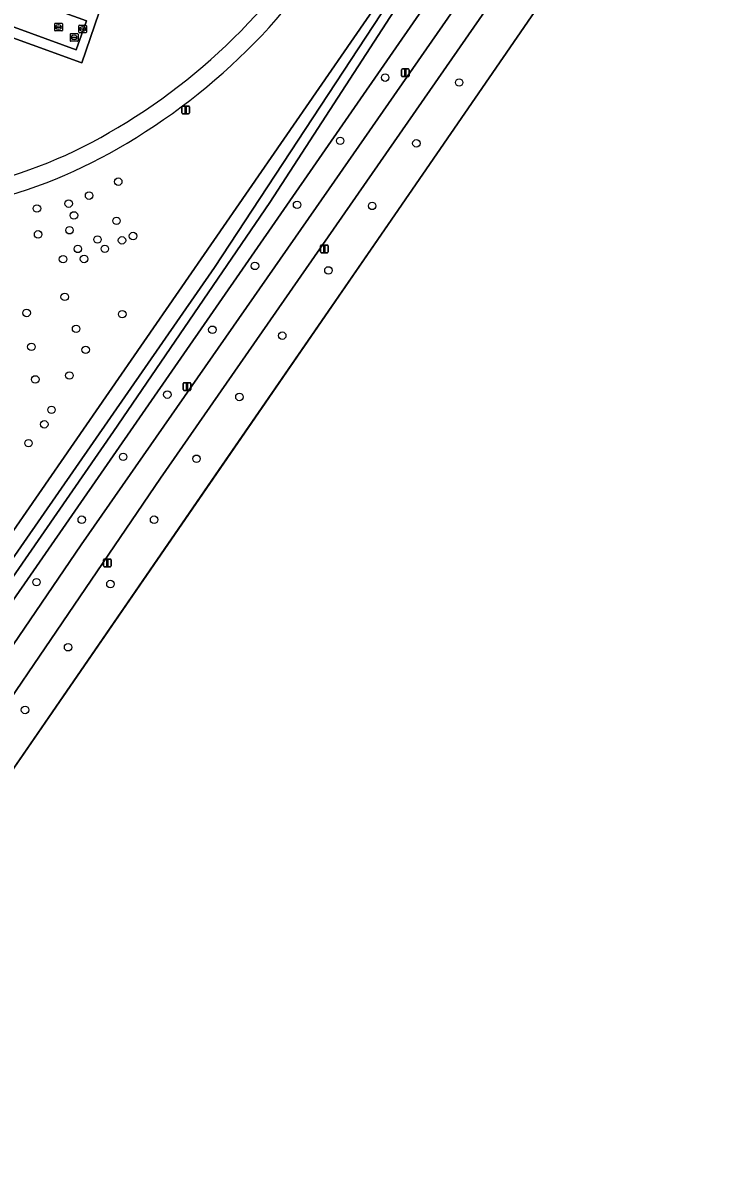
# Model space of a CAD drawing. Extents: x 155275 to 156265, y 382654 to 383635.
# Drawn here: x 156007.1 to 156096.5, y 382708.9 to 382858.7 of the extents above; entities that cross this region are included whole.
import ezdxf

# ---------------------------------------------------------------- set-up
doc = ezdxf.new("R2010")
doc.units = 0
for name, color, linetype in [('IMGEO_Berm_groen', 7, 'Continuous'), ('IMGEO_Boom', 7, 'Continuous'), ('IMGEO_Erf', 7, 'Continuous'), ('IMGEO_Fietspad_gesloten', 7, 'Continuous'), ('IMGEO_Groenvoorziening', 7, 'Continuous'), ('IMGEO_Kolk', 7, 'Continuous'), ('IMGEO_Lichtmast', 7, 'Continuous'), ('IMGEO_Loofbos', 7, 'Continuous'), ('IMGEO_Oever', 7, 'Continuous'), ('IMGEO_Rijbaan_lokaal_open', 7, 'Continuous'), ('IMGEO_Rioolput', 7, 'Continuous'), ('IMGEO_Voetpad_open', 7, 'Continuous'), ('IMGEO_Waterloop', 7, 'Continuous')]:
    doc.layers.add(name, color=color, linetype=linetype)

msp = doc.modelspace()

# ---------------------------------------------------------------- linework, layer by layer
at = {"layer": 'IMGEO_Berm_groen'}
for points in [[(155986.51, 382749.08), (156014.73, 382790.49), (156047.18, 382837.01), (156064.47, 382861.97), (156064.7, 382862.31), (156063.07, 382866.11), (156062.86, 382865.76)], [(156059.34, 382860.43), (156000, 382774.88), (155980.08, 382745.9)]]:
    msp.add_lwpolyline(points, dxfattribs=at)
at = {"layer": 'IMGEO_Boom'}
for centre in [(156054.49, 382851.56), (156064.17, 382850.93), (156048.6, 382843.3), (156058.57, 382842.97), (156019.58, 382837.96), (156013.1, 382835.09), (156015.77, 382836.14), (156042.97, 382834.93), (156052.79, 382834.79), (156008.95, 382834.45), (156013.79, 382833.55), (156019.36, 382832.84), (156009.1, 382831.07), (156013.21, 382831.61), (156016.87, 382830.4), (156020.07, 382830.29), (156021.52, 382830.85), (156014.3, 382829.17), (156017.82, 382829.18), (156012.36, 382827.83), (156015.11, 382827.86), (156037.46, 382826.95), (156047.07, 382826.36), (156012.58, 382822.9), (156007.6, 382820.8), (156020.11, 382820.64), (156014.07, 382818.72), (156031.89, 382818.6), (156041.03, 382817.83), (156008.22, 382816.37), (156015.32, 382815.98), (156013.19, 382812.62), (156008.73, 382812.11), (156026, 382810.12), (156035.43, 382809.82), (156010.85, 382808.13), (156009.91, 382806.24), (156007.85, 382803.78), (156020.23, 382801.99), (156029.81, 382801.74), (156014.81, 382793.77), (156024.27, 382793.77), (156008.89, 382785.6), (156018.56, 382785.36), (156013.02, 382777.1), (156007.39, 382768.9)]:
    msp.add_circle(centre, 0.489, dxfattribs=at)
at = {"layer": 'IMGEO_Erf'}
msp.add_lwpolyline([(156049.27, 382876.47), (155986.73, 382899.28), (155985.51, 382896.21), (155977.47, 382874.31), (156011.19, 382862.06), (156017.05, 382859.98), (156014.8, 382853.5), (156014.67, 382853.55), (155989.66, 382862.66), (155989.67, 382862.76), (155975.25, 382867.76), (155964.59, 382839.12)], dxfattribs=at)
for centre, radius, start, end in [((155979.21, 382912.98), 79, 300.6759, 332.4767), ((155987.19, 382897.95), 62.01, 263.7416, 301.4185)]:
    msp.add_arc(centre, radius, start, end, dxfattribs=at)
at = {"layer": 'IMGEO_Fietspad_gesloten'}
for points in [[(156082.4, 382881.54), (156084.06, 382883.95), (156086.98, 382888.19), (156088.44, 382890.3), (156091.19, 382894.31), (156094.99, 382899.82), (156096.46, 382901.96), (156095.37, 382906.5), (156091.11, 382900.35), (156089.89, 382898.5), (156087.19, 382894.67), (156085.6, 382892.42), (156082.65, 382888.15), (156080.72, 382885.46), (156076.08, 382878.97), (156075.13, 382877.58), (156073.18, 382874.73), (156064.7, 382862.31), (156064.47, 382861.97), (156047.18, 382837.01), (156014.73, 382790.49), (155986.51, 382749.08)], [(155984.63, 382740.15), (155989.63, 382747.08), (156025.11, 382799.19), (156066.09, 382858.15), (156074.41, 382870.17), (156076.94, 382873.61), (156077.4, 382874.28), (156077.93, 382875.05), (156082.4, 382881.54)]]:
    msp.add_lwpolyline(points, dxfattribs=at)
at = {"layer": 'IMGEO_Groenvoorziening'}
for points in [[(156074.41, 382870.17), (156066.09, 382858.15), (156025.11, 382799.19), (155989.63, 382747.08), (155984.63, 382740.15)], [(155933.97, 382708.88), (155941.23, 382709.82), (155948.96, 382711.28), (155955.02, 382712.84), (155965.55, 382716.87), (155976.36, 382710.52), (155998.18, 382750), (155998.46, 382750.52), (156000, 382752.75), (156080.43, 382869.48)]]:
    msp.add_lwpolyline(points, dxfattribs=at)
msp.add_lwpolyline([(156081.33, 382870.77), (156081.33, 382870.78), (156080.43, 382869.48), (156000, 382752.75), (156033.18, 382800.91)], close=True, dxfattribs=at)
at = {"layer": 'IMGEO_Kolk'}
for p, q in [((156011.28, 382857.74), (156011.28, 382858.6)), ((156011.35, 382858.67), (156012.2, 382858.67)), ((156011.53, 382858.16), (156011.53, 382858.18)), ((156011.97, 382858.13), (156011.57, 382858.13)), ((156011.58, 382858.21), (156011.97, 382858.21)), ((156011.76, 382858.45), (156011.79, 382858.45)), ((156011.79, 382857.89), (156011.76, 382857.89)), ((156012.02, 382858.18), (156012.02, 382858.16)), ((156012.28, 382858.6), (156012.28, 382857.74)), ((156012.2, 382857.67), (156011.35, 382857.67))]:
    msp.add_line(p, q, dxfattribs=at)
for points in [[(156011.28, 382857.74), (156011.28, 382858.6)], [(156011.35, 382858.67), (156012.2, 382858.67)], [(156012.28, 382858.6), (156012.28, 382857.74)], [(156012.2, 382857.67), (156011.35, 382857.67)]]:
    msp.add_lwpolyline(points, dxfattribs=at)
for centre, radius, start, end in [((156011.35, 382858.6), 0.0765, 91.552, 178.448), ((156011.35, 382858.6), 0.0765, 91.552, 178.448), ((156011.35, 382857.75), 0.0765, 181.552, 268.448), ((156011.35, 382857.75), 0.0765, 181.552, 268.448), ((156011.57, 382858.17), 0.0403, 85.8775, 175.7526), ((156011.57, 382858.16), 0.0366, 178.938, 274.7102), ((156011.98, 382858.18), 0.0386, 1.7309, 96.639), ((156011.98, 382858.17), 0.043, 264.8664, 352.4533), ((156012.2, 382858.6), 0.0765, 1.552, 88.448), ((156012.2, 382858.6), 0.0765, 1.552, 88.448), ((156012.2, 382857.75), 0.0765, 271.552, 358.448), ((156012.2, 382857.75), 0.0765, 271.552, 358.448)]:
    msp.add_arc(centre, radius, start, end, dxfattribs=at)
for centre, major_axis, ratio, start_param, end_param in [((156011.76, 382858.17), (-0.387, 0.002), 0.722429, 4.712389, 7.853982), ((156011.79, 382858.17), (-0.39, 0.002), 0.717154, 1.570796, 4.712389)]:
    msp.add_ellipse(centre, major_axis=major_axis, ratio=ratio, start_param=start_param, end_param=end_param, dxfattribs=at)
at = {"layer": 'IMGEO_Lichtmast'}
for p, q in [((156056.64, 382851.8), (156056.64, 382852.6)), ((156056.64, 382852.6), (156056.64, 382851.8)), ((156056.74, 382852.7), (156057.53, 382852.7)), ((156057.53, 382852.7), (156056.74, 382852.7)), ((156057.63, 382852.6), (156057.63, 382851.8)), ((156057.63, 382851.8), (156057.63, 382852.6)), ((156057.53, 382851.7), (156056.74, 382851.7)), ((156056.74, 382851.7), (156057.53, 382851.7)), ((156027.9, 382846.94), (156027.9, 382847.74)), ((156027.9, 382847.74), (156027.9, 382846.94)), ((156028, 382847.84), (156028.79, 382847.84)), ((156028.79, 382847.84), (156028, 382847.84)), ((156028.89, 382847.74), (156028.89, 382846.94)), ((156028.89, 382846.94), (156028.89, 382847.74)), ((156028.79, 382846.84), (156028, 382846.84)), ((156028, 382846.84), (156028.79, 382846.84)), ((156046.04, 382828.77), (156046.04, 382829.57)), ((156046.04, 382829.57), (156046.04, 382828.77)), ((156046.14, 382829.67), (156046.93, 382829.67)), ((156046.93, 382829.67), (156046.14, 382829.67)), ((156047.03, 382829.57), (156047.03, 382828.77)), ((156047.03, 382828.77), (156047.03, 382829.57)), ((156046.93, 382828.67), (156046.14, 382828.67)), ((156046.14, 382828.67), (156046.93, 382828.67)), ((156028.08, 382810.78), (156028.08, 382811.58)), ((156028.08, 382811.58), (156028.08, 382810.78)), ((156028.18, 382811.68), (156028.97, 382811.68)), ((156028.97, 382811.68), (156028.18, 382811.68)), ((156029.07, 382811.58), (156029.07, 382810.78)), ((156029.07, 382810.78), (156029.07, 382811.58)), ((156028.97, 382810.68), (156028.18, 382810.68)), ((156028.18, 382810.68), (156028.97, 382810.68)), ((156017.66, 382787.73), (156017.66, 382788.53)), ((156017.66, 382788.53), (156017.66, 382787.73)), ((156017.76, 382788.63), (156018.55, 382788.63)), ((156018.55, 382788.63), (156017.76, 382788.63)), ((156018.55, 382787.63), (156017.76, 382787.63)), ((156017.76, 382787.63), (156018.55, 382787.63)), ((156018.65, 382788.53), (156018.65, 382787.73)), ((156018.65, 382787.73), (156018.65, 382788.53))]:
    msp.add_line(p, q, dxfattribs=at)
for points in [[(156057.06, 382852.58), (156057.21, 382852.58), (156057.21, 382851.83), (156057.06, 382851.83), (156057.06, 382852.58)], [(156028.32, 382847.72), (156028.47, 382847.72), (156028.47, 382846.97), (156028.32, 382846.97), (156028.32, 382847.72)], [(156046.46, 382829.55), (156046.61, 382829.55), (156046.61, 382828.8), (156046.46, 382828.8), (156046.46, 382829.55)], [(156028.5, 382811.56), (156028.65, 382811.56), (156028.65, 382810.81), (156028.5, 382810.81), (156028.5, 382811.56)], [(156018.08, 382788.5), (156018.23, 382788.5), (156018.23, 382787.75), (156018.08, 382787.75), (156018.08, 382788.5)]]:
    msp.add_lwpolyline(points, dxfattribs=at)
for centre, start, end in [((156056.74, 382852.6), 90, 180), ((156056.74, 382852.6), 90, 180), ((156056.74, 382851.8), 180, 270), ((156056.74, 382851.8), 180, 270), ((156057.53, 382852.6), 0, 90), ((156057.53, 382852.6), 360, 90), ((156057.53, 382851.8), 270, 0), ((156057.53, 382851.8), 270, 0), ((156028, 382847.74), 90, 180), ((156028, 382847.74), 90, 180), ((156028.79, 382847.74), 0, 90), ((156028.79, 382847.74), 360, 90), ((156028, 382846.94), 180, 270), ((156028, 382846.94), 180, 270), ((156028.79, 382846.94), 270, 0), ((156028.79, 382846.94), 270, 0), ((156046.14, 382829.57), 90, 180), ((156046.14, 382829.57), 90, 180), ((156046.93, 382829.57), 0, 90), ((156046.93, 382829.57), 360, 90), ((156046.14, 382828.77), 180, 270), ((156046.14, 382828.77), 180, 270), ((156046.93, 382828.77), 270, 0), ((156046.93, 382828.77), 270, 0), ((156028.18, 382811.58), 90, 180), ((156028.18, 382811.58), 90, 180), ((156028.97, 382811.58), 0, 90), ((156028.97, 382811.58), 360, 90), ((156028.18, 382810.78), 180, 270), ((156028.18, 382810.78), 180, 270), ((156028.97, 382810.78), 270, 0), ((156028.97, 382810.78), 270, 0), ((156017.76, 382788.53), 90, 180), ((156017.76, 382788.53), 90, 180), ((156017.76, 382787.73), 180, 270), ((156017.76, 382787.73), 180, 270), ((156018.55, 382788.53), 0, 90), ((156018.55, 382788.53), 360, 90), ((156018.55, 382787.73), 270, 0), ((156018.55, 382787.73), 270, 0)]:
    msp.add_arc(centre, 0.1, start, end, dxfattribs=at)
at = {"layer": 'IMGEO_Loofbos'}
msp.add_lwpolyline([(155934.35, 382725.51), (155936.69, 382725.86), (155940.95, 382726.62), (155945.17, 382727.83), (155948.2, 382728.91), (155951.78, 382730.32), (155954.36, 382731.6), (155958.77, 382734), (155962.63, 382736.65), (155965.97, 382739.08), (155968.67, 382741.39), (155972.44, 382745.65), (155978.6, 382754.24), (155980.8, 382757.16), (155986.73, 382765.84), (156000, 382783.89), (156054.96, 382863.42)], dxfattribs=at)
for centre, radius, start, end in [((155979.21, 382912.98), 81.37, 300.6869, 332.5465), ((155987.19, 382897.96), 64.38, 264.2099, 301.402)]:
    msp.add_arc(centre, radius, start, end, dxfattribs=at)
at = {"layer": 'IMGEO_Oever'}
for points in [[(155978.1, 382748.89), (156032.15, 382826.74), (156060.89, 382870.47), (156061.48, 382871.71), (156062.39, 382871.36), (156061.95, 382870.02), (156039.41, 382835.22), (156018.94, 382805.29), (156004.14, 382783.88), (155988.54, 382761.44), (155979.27, 382747.91)], [(156058.08, 382870.03), (156055.98, 382865.4), (156054.96, 382863.42), (156000, 382783.89), (155986.73, 382765.84), (155980.8, 382757.16), (155978.6, 382754.24), (155972.44, 382745.65), (155968.67, 382741.39), (155965.97, 382739.08), (155962.63, 382736.65), (155958.77, 382734), (155954.36, 382731.6), (155951.78, 382730.32), (155948.2, 382728.91), (155945.17, 382727.83), (155940.95, 382726.62), (155936.69, 382725.86), (155934.35, 382725.51)], [(155980.08, 382745.9), (156000, 382774.88), (156059.34, 382860.43)]]:
    msp.add_lwpolyline(points, dxfattribs=at)
at = {"layer": 'IMGEO_Rijbaan_lokaal_open'}
msp.add_lwpolyline([(155976.93, 382872.85), (155974.77, 382873.62), (155973.48, 382870.07), (155975.78, 382869.22), (156014.06, 382855.21), (156015.41, 382858.98)], close=True, dxfattribs=at)
at = {"layer": 'IMGEO_Rioolput'}
for p, q in [((156014.42, 382857.49), (156014.42, 382858.35)), ((156014.5, 382858.42), (156015.35, 382858.42)), ((156014.68, 382857.91), (156014.68, 382857.93)), ((156015.12, 382857.88), (156014.72, 382857.88)), ((156014.73, 382857.96), (156015.12, 382857.96)), ((156014.91, 382858.2), (156014.94, 382858.2)), ((156015.17, 382857.93), (156015.17, 382857.91)), ((156015.43, 382858.35), (156015.43, 382857.49)), ((156013.32, 382856.39), (156013.32, 382857.25)), ((156013.39, 382857.32), (156014.24, 382857.32)), ((156014.24, 382856.32), (156013.39, 382856.32)), ((156013.57, 382856.81), (156013.57, 382856.83)), ((156014.01, 382856.78), (156013.61, 382856.78)), ((156013.62, 382856.86), (156014.01, 382856.86)), ((156013.8, 382857.1), (156013.83, 382857.1)), ((156013.83, 382856.54), (156013.8, 382856.54)), ((156014.06, 382856.83), (156014.06, 382856.81)), ((156014.32, 382857.25), (156014.32, 382856.39)), ((156015.35, 382857.42), (156014.5, 382857.42)), ((156014.93, 382857.64), (156014.91, 382857.64))]:
    msp.add_line(p, q, dxfattribs=at)
for points in [[(156014.42, 382857.49), (156014.42, 382858.35)], [(156014.5, 382858.42), (156015.35, 382858.42)], [(156015.43, 382858.35), (156015.43, 382857.49)], [(156013.32, 382856.39), (156013.32, 382857.25)], [(156013.39, 382857.32), (156014.24, 382857.32)], [(156014.24, 382856.32), (156013.39, 382856.32)], [(156014.32, 382857.25), (156014.32, 382856.39)], [(156015.35, 382857.42), (156014.5, 382857.42)]]:
    msp.add_lwpolyline(points, dxfattribs=at)
for centre, radius, start, end in [((156014.5, 382858.34), 0.0765, 91.552, 178.448), ((156014.5, 382858.34), 0.0765, 91.552, 178.448), ((156014.72, 382857.92), 0.0403, 85.8775, 175.7526), ((156014.72, 382857.91), 0.0366, 178.938, 274.7102), ((156015.13, 382857.92), 0.0386, 1.7309, 96.639), ((156015.12, 382857.92), 0.043, 264.8664, 352.4533), ((156015.35, 382858.34), 0.0765, 1.552, 88.448), ((156015.35, 382858.34), 0.0765, 1.552, 88.448), ((156013.39, 382857.24), 0.0765, 91.552, 178.448), ((156013.39, 382857.24), 0.0765, 91.552, 178.448), ((156013.39, 382856.39), 0.0765, 181.552, 268.448), ((156013.39, 382856.39), 0.0765, 181.552, 268.448), ((156013.61, 382856.82), 0.0403, 85.8775, 175.7526), ((156013.61, 382856.81), 0.0366, 178.938, 274.7102), ((156014.02, 382856.82), 0.0386, 1.7309, 96.639), ((156014.02, 382856.82), 0.043, 264.8664, 352.4533), ((156014.24, 382857.24), 0.0765, 1.552, 88.448), ((156014.24, 382857.24), 0.0765, 1.552, 88.448), ((156014.24, 382856.39), 0.0765, 271.552, 358.448), ((156014.24, 382856.39), 0.0765, 271.552, 358.448), ((156014.5, 382857.5), 0.0765, 181.552, 268.448), ((156014.5, 382857.5), 0.0765, 181.552, 268.448), ((156015.35, 382857.5), 0.0765, 271.552, 358.448), ((156015.35, 382857.5), 0.0765, 271.552, 358.448)]:
    msp.add_arc(centre, radius, start, end, dxfattribs=at)
for centre, major_axis, ratio, start_param, end_param in [((156014.91, 382857.92), (-0.387, 0.002), 0.722429, 4.712389, 7.853982), ((156014.94, 382857.92), (-0.39, 0.002), 0.717154, 1.570796, 4.712389), ((156013.8, 382856.82), (-0.387, 0.002), 0.722429, 4.712389, 7.853982), ((156013.83, 382856.82), (-0.39, 0.002), 0.717154, 1.570796, 4.712389)]:
    msp.add_ellipse(centre, major_axis=major_axis, ratio=ratio, start_param=start_param, end_param=end_param, dxfattribs=at)
at = {"layer": 'IMGEO_Voetpad_open'}
msp.add_lwpolyline([(155975.78, 382869.22), (155975.25, 382867.76), (155989.67, 382862.76), (155989.66, 382862.66), (156014.67, 382853.55), (156014.8, 382853.5), (156017.05, 382859.98), (156011.19, 382862.06), (155977.47, 382874.31), (155976.93, 382872.85), (156015.41, 382858.98), (156014.06, 382855.21)], close=True, dxfattribs=at)
for centre, radius, start, end in [((155979.21, 382912.98), 79, 300.6759, 332.4767), ((155979.21, 382912.98), 81.37, 300.6869, 332.5465), ((155987.19, 382897.95), 62.01, 263.7416, 301.4185), ((155987.19, 382897.96), 64.38, 264.2099, 301.402)]:
    msp.add_arc(centre, radius, start, end, dxfattribs=at)
at = {"layer": 'IMGEO_Waterloop'}
msp.add_lwpolyline([(155979.27, 382747.91), (155988.54, 382761.44), (156004.14, 382783.88), (156018.94, 382805.29), (156039.41, 382835.22), (156061.95, 382870.02), (156062.39, 382871.36), (156061.48, 382871.71), (156060.89, 382870.47), (156032.15, 382826.74), (155978.1, 382748.89)], dxfattribs=at)

doc.saveas('drawing.dxf')
